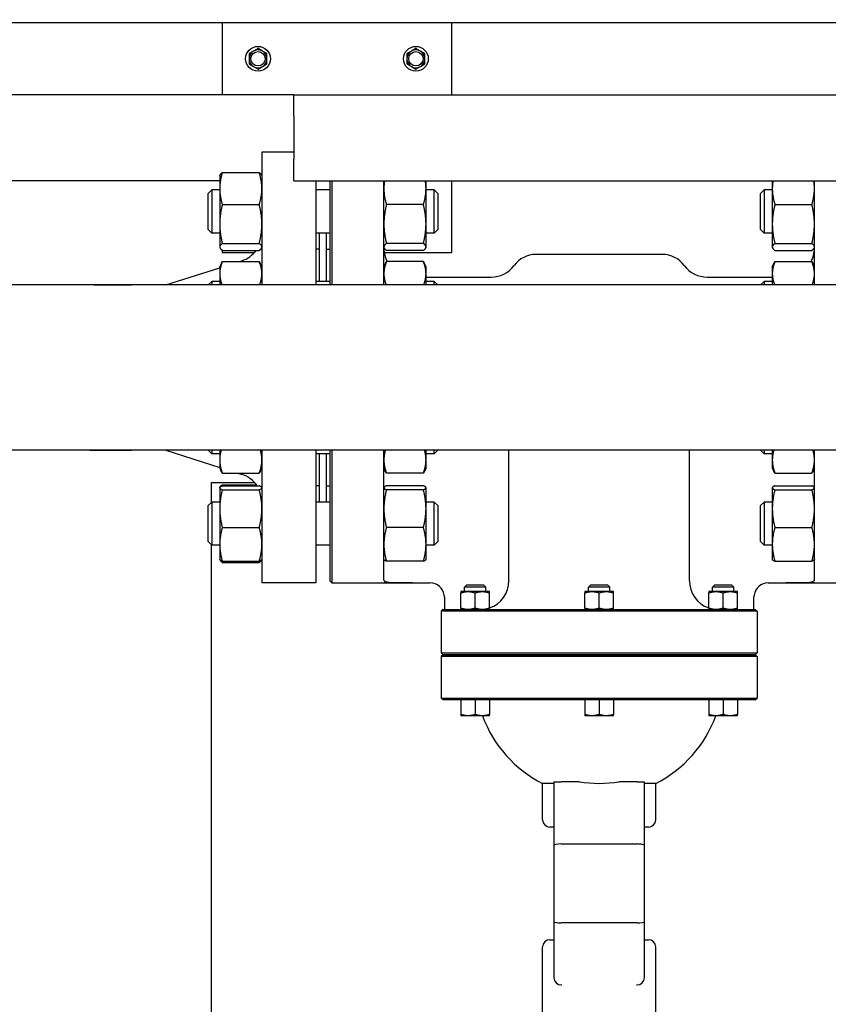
# Model space of a CAD drawing. Header units: inches. Extents: x 18 to 846, y -67 to 561.
# Tile 632 of 656: x 487 to 501, y 527 to 544. Entities that reach past the tile are written whole.
import ezdxf

# ---------------------------------------------------------------- set-up
doc = ezdxf.new("R2010")
doc.units = ezdxf.units.IN
doc.header["$LTSCALE"] = 24
doc.header["$MEASUREMENT"] = 0
doc.layers.add('Dimension (ANSI)', color=7, linetype='Continuous', lineweight=25)
doc.layers.add('Visible (ANSI)', color=7, linetype='Continuous', lineweight=30)
doc.styles.add('Note Text (ANSI)', font='tahoma.ttf')
doc.dimstyles.new('SB Fraction-16 (ANSI)', dxfattribs={"dimscale": 24, "dimtxt": 0.125, "dimasz": 0.098425, "dimexe": 0.125, "dimexo": 0.0625, "dimgap": 0.031496, "dimtad": 0, "dimtih": 1, "dimtoh": 1, "dimdec": 4, "dimrnd": 1e-08, "dimzin": 0, "dimdsep": 46, "dimlunit": 5, "dimtxsty": 'Note Text (ANSI)', "dimcen": 0.09, "dimdle": 0.393701, "dimclrd": 256, "dimclre": 256, "dimclrt": 256, "dimadec": 0, "dimazin": 3, "dimtfac": 0.96, "dimtofl": 0, "dimtmove": 0, "dimatfit": 3, "dimfxl": 1, "dimfrac": 2, "dimtolj": 1, "dimtzin": 12, "dimlwd": -1, "dimlwe": -1, "dimarcsym": 0})

# ---------------------------------------------------------------- blocks, each defined once
blk = doc.blocks.new('*D17')
at = {"layer": 'Defpoints', "color": 0, "transparency": 16777216}
for p in [(538.678, 553.456), (331.678, 544.007), (538.678, 544.007)]:
    blk.add_point(p, dxfattribs=at)
at = {"layer": 'Dimension (ANSI)', "transparency": 16777216}
for p, q in [((331.678, 545.507), (331.678, 556.456)), ((538.678, 545.507), (538.678, 556.456)), ((334.041, 553.456), (422.777, 553.456)), ((536.316, 553.456), (430.677, 553.456))]:
    blk.add_line(p, q, dxfattribs=at)
for points in [[(334.041, 553.849), (334.041, 553.062), (331.678, 553.456)], [(536.316, 553.849), (536.316, 553.062), (538.678, 553.456)]]:
    blk.add_solid(points, dxfattribs=at)
at = {"layer": 'Dimension (ANSI)', "transparency": 16777216, "insert": (423.532, 555.018), "char_height": 3, "attachment_point": 1, "style": 'Note Text (ANSI)'}
blk.add_mtext('\\A1;207', dxfattribs=at)

msp = doc.modelspace()

# ---------------------------------------------------------------- linework, layer by layer
at = {"layer": 'Visible (ANSI)'}
for p, q in [((490.86593, 544.00673), (476.86593, 544.00673)), ((490.86593, 544.00673), (490.86593, 542.75673)), ((494.86593, 544.00673), (490.86593, 544.00673)), ((512.58468, 544.00673), (494.86593, 544.00673)), ((494.86593, 542.75673), (494.86593, 544.00673)), ((491.49093, 543.56186), (491.41293, 543.51683)), ((491.56893, 543.51683), (491.49093, 543.56186)), ((494.24093, 543.56186), (494.16293, 543.51683)), ((494.31893, 543.51683), (494.24093, 543.56186)), ((491.41293, 543.51683), (491.33493, 543.4718)), ((491.33493, 543.4718), (491.33493, 543.38173)), ((491.33493, 543.38173), (491.33493, 543.29166)), ((491.64693, 543.4718), (491.56893, 543.51683)), ((491.64693, 543.38173), (491.64693, 543.4718)), ((491.64693, 543.29166), (491.64693, 543.38173)), ((494.16293, 543.51683), (494.08493, 543.4718)), ((494.08493, 543.4718), (494.08493, 543.38173)), ((494.08493, 543.38173), (494.08493, 543.29166)), ((494.39693, 543.4718), (494.31893, 543.51683)), ((494.39693, 543.38173), (494.39693, 543.4718)), ((494.39693, 543.29166), (494.39693, 543.38173)), ((491.33493, 543.29166), (491.41293, 543.24663)), ((491.41293, 543.24663), (491.49093, 543.2016)), ((491.49093, 543.2016), (491.56893, 543.24663)), ((491.56893, 543.24663), (491.64693, 543.29166)), ((494.08493, 543.29166), (494.16293, 543.24663)), ((494.16293, 543.24663), (494.24093, 543.2016)), ((494.24093, 543.2016), (494.31893, 543.24663)), ((494.31893, 543.24663), (494.39693, 543.29166)), ((492.11593, 542.75673), (480.06811, 542.75673)), ((492.11593, 542.75673), (537.04636, 542.75673)), ((492.11593, 542.38173), (492.11593, 542.75673)), ((492.11593, 542.38173), (492.11593, 541.63173)), ((491.55843, 541.75673), (491.55843, 539.44423)), ((492.11593, 541.75673), (491.55843, 541.75673)), ((492.11593, 541.25673), (492.11593, 541.63173)), ((490.82443, 541.34794), (490.82858, 541.35684)), ((490.82443, 541.34794), (490.82443, 541.12143)), ((490.86952, 541.39942), (491.51334, 541.39942)), ((491.55843, 541.34794), (491.55428, 541.35684)), ((490.82443, 541.25673), (483.92843, 541.25673)), ((492.11593, 541.25673), (535.54636, 541.25673)), ((492.49843, 541.25673), (492.49843, 539.44423)), ((492.74593, 539.44423), (492.74593, 541.25673)), ((492.77718, 541.25673), (492.77718, 539.44423)), ((493.68343, 539.44423), (493.68343, 541.25673)), ((494.41743, 541.12143), (494.41743, 541.25673)), ((494.86593, 540.00673), (494.86593, 541.25673)), ((500.44943, 541.25673), (500.44943, 541.12143)), ((501.18343, 539.44423), (501.18343, 541.25673)), ((490.62343, 541.03544), (490.68593, 541.09794)), ((490.62343, 540.41044), (490.62343, 541.03544)), ((490.68593, 541.09794), (490.68593, 540.34794)), ((490.82443, 541.09794), (490.68593, 541.09794)), ((490.82443, 541.12143), (490.82443, 540.50521)), ((492.74593, 541.09794), (492.49843, 541.09794)), ((494.41743, 540.50521), (494.41743, 541.12143)), ((494.56093, 541.09794), (494.41743, 541.09794)), ((494.56093, 540.34794), (494.56093, 541.09794)), ((494.62343, 541.03544), (494.56093, 541.09794)), ((494.62343, 541.03544), (494.62343, 540.41044)), ((500.24593, 541.03544), (500.30843, 541.09794)), ((500.24593, 540.41044), (500.24593, 541.03544)), ((500.30843, 541.09794), (500.30843, 540.34794)), ((500.44943, 541.09794), (500.30843, 541.09794)), ((500.44943, 541.12143), (500.44943, 540.50521)), ((490.86952, 540.84345), (491.51334, 540.84345)), ((494.37234, 540.84345), (493.72852, 540.84345)), ((500.49452, 540.84345), (501.13834, 540.84345)), ((490.82443, 540.50521), (490.82443, 540.10671)), ((494.41743, 540.10671), (494.41743, 540.50521)), ((500.44943, 540.50521), (500.44943, 540.10671)), ((490.62343, 540.41044), (490.68593, 540.34794)), ((490.82443, 540.34794), (490.68593, 540.34794)), ((492.74593, 540.34794), (492.49843, 540.34794)), ((492.55843, 540.34794), (492.55843, 539.50682)), ((492.67843, 540.34794), (492.67843, 539.50682)), ((494.56093, 540.34794), (494.41743, 540.34794)), ((494.62343, 540.41044), (494.56093, 540.34794)), ((500.24593, 540.41044), (500.30843, 540.34794)), ((500.44943, 540.34794), (500.30843, 540.34794)), ((490.82443, 540.10671), (490.82443, 540.09794)), ((490.86952, 540.16697), (491.51334, 540.16697)), ((494.37234, 540.16697), (493.72852, 540.16697)), ((494.41743, 540.09794), (494.41743, 540.10671)), ((500.44943, 540.10671), (500.44943, 540.09794)), ((500.49452, 540.16697), (501.13834, 540.16697)), ((490.82443, 540.09794), (490.82858, 540.08904)), ((490.86593, 540.04907), (490.86593, 540.00673)), ((490.86593, 540.00673), (491.4286, 540.00673)), ((490.86952, 540.04646), (491.51334, 540.04646)), ((491.55843, 540.09794), (491.55428, 540.08904)), ((492.55843, 540.06673), (492.49843, 540.06673)), ((492.67843, 540.00673), (492.68343, 540.00673)), ((492.68343, 539.94673), (492.67843, 539.94673)), ((492.68343, 539.50682), (492.68343, 540.06673)), ((492.68343, 540.06673), (492.74593, 540.06673)), ((493.68343, 540.09794), (493.68758, 540.08904)), ((493.68906, 540.00673), (494.86593, 540.00673)), ((494.37234, 540.04646), (493.72852, 540.04646)), ((494.41743, 540.09794), (494.41328, 540.08904)), ((498.53579, 539.97523), (496.33107, 539.97523)), ((500.44943, 540.09794), (500.45358, 540.08904)), ((500.49452, 540.04646), (501.13834, 540.04646)), ((501.18343, 540.09794), (501.17928, 540.08904)), ((490.82443, 539.75682), (490.85355, 539.81928)), ((490.86952, 539.85032), (491.51334, 539.85032)), ((491.15932, 539.85032), (491.2094, 539.86618)), ((491.55843, 539.75682), (491.5293, 539.81928)), ((493.68343, 539.75682), (493.71255, 539.81928)), ((494.37234, 539.85032), (493.72852, 539.85032)), ((494.41743, 539.75682), (494.3883, 539.81928)), ((500.44943, 539.75682), (500.47855, 539.81928)), ((500.49452, 539.85032), (501.13834, 539.85032)), ((501.18343, 539.75682), (501.1543, 539.81928)), ((489.8851, 539.44673), (490.82443, 539.74425)), ((490.82443, 539.75682), (490.82443, 539.64135)), ((490.82443, 539.64135), (490.82443, 539.44423)), ((494.41743, 539.64135), (494.41743, 539.75682)), ((494.41743, 539.44423), (494.41743, 539.64135)), ((500.44943, 539.75682), (500.44943, 539.64135)), ((500.44943, 539.64135), (500.44943, 539.44423)), ((504.41456, 539.44423), (467.5773, 539.44423)), ((488.6295, 539.44673), (489.28956, 539.44673)), ((489.28956, 539.44423), (489.28956, 539.44673)), ((489.29147, 539.44423), (489.28956, 539.44673)), ((489.70038, 539.44423), (489.7023, 539.44673)), ((489.8851, 539.44673), (489.7023, 539.44673)), ((489.7023, 539.44673), (489.7023, 539.44423)), ((489.8851, 539.44673), (489.8851, 539.44423)), ((490.62343, 539.44432), (490.68593, 539.50682)), ((490.62343, 539.44423), (490.62343, 539.44432)), ((490.68593, 539.50682), (490.68593, 539.44423)), ((490.82443, 539.50682), (490.68593, 539.50682)), ((492.74593, 539.50682), (492.49843, 539.50682)), ((494.41743, 539.58153), (495.54959, 539.58153)), ((494.56093, 539.50682), (494.41743, 539.50682)), ((494.56093, 539.44423), (494.56093, 539.50682)), ((494.62343, 539.44432), (494.56093, 539.50682)), ((494.62343, 539.44432), (494.62343, 539.44423)), ((499.31726, 539.58153), (500.44943, 539.58153)), ((500.24593, 539.44432), (500.30843, 539.50682)), ((500.24593, 539.44423), (500.24593, 539.44432)), ((500.30843, 539.50682), (500.30843, 539.44423)), ((500.44943, 539.50682), (500.30843, 539.50682)), ((504.41456, 536.56923), (467.5773, 536.56923)), ((488.6295, 536.56673), (489.28956, 536.56673)), ((489.28956, 536.56673), (489.28956, 536.56923)), ((489.29147, 536.56923), (489.28956, 536.56673)), ((489.70038, 536.56923), (489.7023, 536.56673)), ((489.7023, 536.56923), (489.7023, 536.56673)), ((489.8851, 536.56673), (489.7023, 536.56673)), ((489.8851, 536.56923), (489.8851, 536.56673)), ((489.8851, 536.56673), (490.82443, 536.26921)), ((490.62343, 536.56914), (490.62343, 536.56923)), ((490.62343, 536.56914), (490.68593, 536.50664)), ((490.68593, 536.56923), (490.68593, 536.50664)), ((490.82443, 536.50664), (490.68593, 536.50664)), ((490.82443, 536.56923), (490.82443, 536.40016)), ((491.55843, 536.56923), (491.55843, 534.25673)), ((492.49843, 536.56923), (492.49843, 534.25673)), ((492.74593, 536.50664), (492.49843, 536.50664)), ((492.55843, 536.50664), (492.55843, 535.66552)), ((492.67843, 536.50664), (492.67843, 535.66552)), ((492.68343, 535.94673), (492.68343, 536.50664)), ((492.74593, 534.28798), (492.74593, 536.56923)), ((492.77718, 536.56923), (492.77718, 534.25673)), ((493.68343, 534.30504), (493.68343, 536.56923)), ((494.41743, 536.40016), (494.41743, 536.56923)), ((494.56093, 536.50664), (494.41743, 536.50664)), ((494.56093, 536.50664), (494.56093, 536.56923)), ((494.62343, 536.56914), (494.56093, 536.50664)), ((494.62343, 536.56923), (494.62343, 536.56914)), ((495.85863, 534.29413), (495.85863, 536.56916)), ((499.00823, 534.29413), (499.00823, 536.56916)), ((500.24593, 536.56914), (500.24593, 536.56923)), ((500.24593, 536.56914), (500.30843, 536.50664)), ((500.30843, 536.56923), (500.30843, 536.50664)), ((500.44943, 536.50664), (500.30843, 536.50664)), ((500.44943, 536.56923), (500.44943, 536.40016)), ((501.18343, 534.30504), (501.18343, 536.56923)), ((490.82443, 536.40016), (490.82443, 536.25664)), ((494.41743, 536.25664), (494.41743, 536.40016)), ((500.44943, 536.40016), (500.44943, 536.25664)), ((490.82443, 536.25664), (490.84391, 536.21487)), ((490.86952, 536.17009), (491.51334, 536.17009)), ((491.13739, 536.17009), (491.2094, 536.14728)), ((491.55843, 536.25664), (491.53895, 536.21487)), ((493.68343, 536.25664), (493.70291, 536.21487)), ((494.37234, 536.17009), (493.72852, 536.17009)), ((494.41743, 536.25664), (494.39795, 536.21487)), ((500.44943, 536.25664), (500.46891, 536.21487)), ((500.49452, 536.17009), (501.13834, 536.17009)), ((501.18343, 536.25664), (501.16395, 536.21487)), ((490.67843, 535.65802), (490.67843, 536.00673)), ((490.67843, 536.00673), (491.4286, 536.00673)), ((492.68343, 536.06673), (492.67843, 536.06673)), ((492.67843, 536.00673), (492.68343, 536.00673)), ((490.82443, 535.91552), (490.82572, 535.9183)), ((490.82443, 535.91552), (490.82443, 535.91276)), ((490.82443, 535.91276), (490.82443, 535.55082)), ((490.82572, 535.9183), (490.82858, 535.92442)), ((490.86952, 535.967), (491.46111, 535.967)), ((490.86952, 535.94664), (491.51334, 535.94664)), ((490.86952, 535.87888), (491.51334, 535.87888)), ((491.55843, 535.91552), (491.55714, 535.9183)), ((492.55843, 535.94673), (492.49843, 535.94673)), ((492.68343, 535.94673), (492.74593, 535.94673)), ((493.68343, 535.91552), (493.68472, 535.9183)), ((494.37234, 535.94664), (493.72852, 535.94664)), ((494.37234, 535.87888), (493.72852, 535.87888)), ((494.41743, 535.91552), (494.41614, 535.9183)), ((494.41743, 535.91276), (494.41743, 535.91552)), ((494.41743, 535.55082), (494.41743, 535.91276)), ((500.44943, 535.91552), (500.45072, 535.9183)), ((500.44943, 535.91552), (500.44943, 535.91276)), ((500.44943, 535.91276), (500.44943, 535.55082)), ((500.49452, 535.94664), (501.13834, 535.94664)), ((500.49452, 535.87888), (501.13834, 535.87888)), ((501.18343, 535.91552), (501.18214, 535.9183)), ((490.62343, 535.60302), (490.68593, 535.66552)), ((490.68593, 535.66552), (490.68593, 534.91552)), ((490.82443, 535.66552), (490.68593, 535.66552)), ((492.74593, 535.66552), (492.49843, 535.66552)), ((494.56093, 535.66552), (494.41743, 535.66552)), ((494.56093, 534.91552), (494.56093, 535.66552)), ((494.62343, 535.60302), (494.56093, 535.66552)), ((500.24593, 535.60302), (500.30843, 535.66552)), ((500.30843, 535.66552), (500.30843, 534.91552)), ((500.44943, 535.66552), (500.30843, 535.66552)), ((490.62343, 534.97802), (490.62343, 535.60302)), ((490.82443, 535.55082), (490.82443, 534.92858)), ((494.41743, 534.92858), (494.41743, 535.55082)), ((494.62343, 535.60302), (494.62343, 534.97802)), ((500.24593, 534.97802), (500.24593, 535.60302)), ((500.44943, 535.55082), (500.44943, 534.92858)), ((490.86952, 535.22276), (491.51334, 535.22276)), ((494.37234, 535.22276), (493.72852, 535.22276)), ((500.49452, 535.22276), (501.13834, 535.22276)), ((490.62343, 534.97802), (490.68593, 534.91552)), ((494.62343, 534.97802), (494.56093, 534.91552)), ((500.24593, 534.97802), (500.30843, 534.91552)), ((490.67843, 414.00673), (490.67843, 534.92302)), ((490.82443, 534.91552), (490.68593, 534.91552)), ((490.82443, 534.92858), (490.82443, 534.66552)), ((492.74593, 534.91552), (492.49843, 534.91552)), ((494.41743, 534.66552), (494.41743, 534.92858)), ((494.56093, 534.91552), (494.41743, 534.91552)), ((500.44943, 534.91552), (500.30843, 534.91552)), ((500.44943, 534.92858), (500.44943, 534.66552)), ((490.82443, 534.66552), (490.82572, 534.66275)), ((490.82572, 534.66275), (490.82858, 534.65662)), ((490.86952, 534.63441), (491.51334, 534.63441)), ((491.55714, 534.66275), (491.55428, 534.65662)), ((491.55843, 534.66552), (491.55714, 534.66275)), ((493.68343, 534.66552), (493.68472, 534.66275)), ((494.37234, 534.63441), (493.72852, 534.63441)), ((494.41743, 534.66552), (494.41614, 534.66275)), ((500.44943, 534.66552), (500.45072, 534.66275)), ((500.49452, 534.63441), (501.13834, 534.63441)), ((501.18343, 534.66552), (501.18214, 534.66275)), ((490.86952, 534.61405), (491.51334, 534.61405)), ((492.74593, 534.28798), (492.77718, 534.25673)), ((492.49843, 534.25673), (491.55843, 534.25673)), ((492.77718, 534.25673), (493.68343, 534.25673)), ((494.18343, 534.25806), (493.68343, 534.25806)), ((493.68343, 534.25806), (493.68343, 534.25673)), ((493.68343, 534.25673), (494.48843, 534.25673)), ((495.14898, 534.10663), (495.02398, 534.10663)), ((495.12373, 534.21933), (495.08648, 534.18208)), ((495.46148, 534.18208), (495.08648, 534.18208)), ((495.08648, 534.10663), (495.08648, 534.18208)), ((495.42423, 534.21933), (495.12373, 534.21933)), ((495.39898, 534.10663), (495.14898, 534.10663)), ((495.52398, 534.10663), (495.39898, 534.10663)), ((495.42423, 534.21933), (495.46148, 534.18208)), ((495.46148, 534.10663), (495.46148, 534.18208)), ((497.30843, 534.10663), (497.18343, 534.10663)), ((497.28318, 534.21933), (497.24593, 534.18208)), ((497.62093, 534.18208), (497.24593, 534.18208)), ((497.24593, 534.10663), (497.24593, 534.18208)), ((497.58368, 534.21933), (497.28318, 534.21933)), ((497.55843, 534.10663), (497.30843, 534.10663)), ((497.68343, 534.10663), (497.55843, 534.10663)), ((497.58368, 534.21933), (497.62093, 534.18208)), ((497.62093, 534.10663), (497.62093, 534.18208)), ((499.46788, 534.10663), (499.34288, 534.10663)), ((499.44263, 534.21933), (499.40538, 534.18208)), ((499.78038, 534.18208), (499.40538, 534.18208)), ((499.40538, 534.10663), (499.40538, 534.18208)), ((499.74313, 534.21933), (499.44263, 534.21933)), ((499.71788, 534.10663), (499.46788, 534.10663)), ((499.84288, 534.10663), (499.71788, 534.10663)), ((499.74313, 534.21933), (499.78038, 534.18208)), ((499.78038, 534.10663), (499.78038, 534.18208)), ((500.37843, 534.25673), (501.18343, 534.25673)), ((501.18343, 534.25806), (500.68343, 534.25806)), ((501.18343, 534.25673), (501.18343, 534.25806)), ((501.18343, 534.25673), (502.08968, 534.25673)), ((494.73843, 534.00673), (494.73843, 533.79413)), ((495.02398, 533.81646), (495.02398, 534.0843)), ((495.27398, 533.81646), (495.27398, 534.0843)), ((495.52398, 533.81646), (495.52398, 534.0843)), ((497.18343, 533.81646), (497.18343, 534.0843)), ((497.43343, 533.81646), (497.43343, 534.0843)), ((497.68343, 533.81646), (497.68343, 534.0843)), ((499.34288, 533.81646), (499.34288, 534.0843)), ((499.59288, 533.81646), (499.59288, 534.0843)), ((499.84288, 533.81646), (499.84288, 534.0843)), ((500.12843, 533.79413), (500.12843, 534.00673)), ((494.71468, 533.79413), (494.68343, 533.76288)), ((494.71468, 533.79413), (494.77777, 533.79413)), ((494.77777, 533.79413), (496.29922, 533.79413)), ((496.29922, 533.79413), (498.56764, 533.79413)), ((498.56764, 533.79413), (500.08909, 533.79413)), ((500.08909, 533.79413), (500.15218, 533.79413)), ((500.15218, 533.79413), (500.18343, 533.76288)), ((494.74665, 533.76288), (494.68343, 533.76288)), ((494.68343, 533.76288), (494.68343, 533.03798)), ((496.29605, 533.76288), (494.74665, 533.76288)), ((498.5708, 533.76288), (496.29605, 533.76288)), ((500.12021, 533.76288), (498.5708, 533.76288)), ((500.18343, 533.76288), (500.12021, 533.76288)), ((500.18343, 533.76288), (500.18343, 533.03798)), ((494.68343, 533.03798), (494.74665, 533.03798)), ((494.71468, 533.00673), (494.68343, 533.03798)), ((494.71468, 533.00673), (494.68343, 532.97548)), ((494.74665, 532.97548), (494.68343, 532.97548)), ((494.68343, 532.97548), (494.68343, 532.25058)), ((494.77777, 533.00673), (494.71468, 533.00673)), ((494.71468, 533.00673), (494.77777, 533.00673)), ((494.74665, 533.03798), (496.29605, 533.03798)), ((496.29605, 532.97548), (494.74665, 532.97548)), ((496.29922, 533.00673), (494.77777, 533.00673)), ((494.77777, 533.00673), (496.29922, 533.00673)), ((496.29605, 533.03798), (498.5708, 533.03798)), ((498.5708, 532.97548), (496.29605, 532.97548)), ((498.56764, 533.00673), (496.29922, 533.00673)), ((496.29922, 533.00673), (498.56764, 533.00673)), ((500.08909, 533.00673), (498.56764, 533.00673)), ((498.56764, 533.00673), (500.08909, 533.00673)), ((498.5708, 533.03798), (500.12021, 533.03798)), ((500.12021, 532.97548), (498.5708, 532.97548)), ((500.15218, 533.00673), (500.08909, 533.00673)), ((500.08909, 533.00673), (500.15218, 533.00673)), ((500.12021, 533.03798), (500.18343, 533.03798)), ((500.18343, 532.97548), (500.12021, 532.97548)), ((500.15218, 533.00673), (500.18343, 533.03798)), ((500.15218, 533.00673), (500.18343, 532.97548)), ((500.18343, 532.97548), (500.18343, 532.25058)), ((494.68343, 532.25058), (494.74665, 532.25058)), ((494.71468, 532.21933), (494.68343, 532.25058)), ((494.74665, 532.25058), (496.29605, 532.25058)), ((496.29605, 532.25058), (498.5708, 532.25058)), ((498.5708, 532.25058), (500.12021, 532.25058)), ((500.12021, 532.25058), (500.18343, 532.25058)), ((500.15218, 532.21933), (500.18343, 532.25058)), ((494.77777, 532.21933), (494.71468, 532.21933)), ((496.29922, 532.21933), (494.77777, 532.21933)), ((495.02398, 532.21933), (495.02398, 531.96666)), ((495.27398, 532.21933), (495.27398, 531.96666)), ((495.52398, 532.21933), (495.52398, 531.96666)), ((498.56764, 532.21933), (496.29922, 532.21933)), ((497.18343, 532.21933), (497.18343, 531.96666)), ((497.43343, 532.21933), (497.43343, 531.96666)), ((497.68343, 532.21933), (497.68343, 531.96666)), ((500.08909, 532.21933), (498.56764, 532.21933)), ((499.34288, 532.21933), (499.34288, 531.96666)), ((499.59288, 532.21933), (499.59288, 531.96666)), ((499.84288, 532.21933), (499.84288, 531.96666)), ((500.15218, 532.21933), (500.08909, 532.21933)), ((495.14898, 531.94433), (495.02398, 531.94433)), ((495.39898, 531.94433), (495.14898, 531.94433)), ((495.52398, 531.94433), (495.39898, 531.94433)), ((497.30843, 531.94433), (497.18343, 531.94433)), ((497.55843, 531.94433), (497.30843, 531.94433)), ((497.68343, 531.94433), (497.55843, 531.94433)), ((499.46788, 531.94433), (499.34288, 531.94433)), ((499.71788, 531.94433), (499.46788, 531.94433)), ((499.84288, 531.94433), (499.71788, 531.94433)), ((496.64603, 530.76304), (496.44918, 530.76304)), ((496.44918, 530.13173), (496.44918, 530.76304)), ((496.64603, 530.79413), (496.77103, 530.79413)), ((496.64603, 530.79413), (496.64603, 529.69041)), ((497.0885, 530.79413), (496.77103, 530.79413)), ((498.09583, 530.79413), (497.77836, 530.79413)), ((498.09583, 530.79413), (498.22083, 530.79413)), ((498.22083, 529.69041), (498.22083, 530.79413)), ((498.41768, 530.76304), (498.22083, 530.76304)), ((498.41768, 530.13173), (498.41768, 530.76304)), ((496.64603, 530.00673), (496.57418, 530.00673)), ((498.29268, 530.00673), (498.22083, 530.00673)), ((496.64603, 529.69041), (496.64603, 528.36242)), ((496.77103, 529.71245), (498.09583, 529.71245)), ((498.22083, 528.36242), (498.22083, 529.69041)), ((496.64603, 528.36242), (496.64603, 527.3837)), ((498.09583, 528.34038), (496.77103, 528.34038)), ((498.22083, 527.3837), (498.22083, 528.36242)), ((496.57418, 528.0461), (496.64603, 528.0461)), ((498.22083, 528.0461), (498.29268, 528.0461)), ((496.44918, 526.58129), (496.44918, 527.9211)), ((498.41768, 526.58129), (498.41768, 527.9211)), ((496.77103, 527.2587), (496.7805, 527.2587)), ((498.08636, 527.2587), (498.09583, 527.2587))]:
    msp.add_line(p, q, dxfattribs=at)
for centre, radius in [((491.49093, 543.38173), 0.216), ((494.24093, 543.38173), 0.216), ((491.49093, 543.38173), 0.1248), ((494.24093, 543.38173), 0.1248)]:
    msp.add_circle(centre, radius, dxfattribs=at)
for centre, radius, start, end in [((491.49093, 543.38173), 0.156, 60, 120), ((494.24093, 543.38173), 0.156, 60, 120), ((491.49093, 543.38173), 0.156, 120, 180), ((491.49093, 543.38173), 0.156, 180, 240), ((491.49093, 543.38173), 0.156, 0, 60), ((491.49093, 543.38173), 0.156, 300, 0), ((494.24093, 543.38173), 0.156, 120, 180), ((494.24093, 543.38173), 0.156, 180, 240), ((494.24093, 543.38173), 0.156, 0, 60), ((494.24093, 543.38173), 0.156, 300, 0), ((491.49093, 543.38173), 0.156, 240, 300), ((494.24093, 543.38173), 0.156, 240, 300), ((491.05843, 540.34284), 0.5, 287.574716, 323.645749), ((494.18343, 540.08153), 0.5, 180, 207.543912), ((496.33107, 539.50279), 0.47244, 90, 143.477266), ((498.53579, 539.50279), 0.47244, 36.522734, 90), ((500.68343, 540.08153), 0.5, 332.456088, 0), ((495.54959, 540.08153), 0.5, 270, 323.477266), ((499.31726, 540.08153), 0.5, 216.522734, 270), ((488.6295, 538.44673), 1, 90, 94.052268), ((488.6295, 537.56673), 1, 265.947732, 270), ((491.05843, 535.67062), 0.5, 33.50812, 72.425284), ((495.35863, 534.29413), 0.5, 289.311794, 0), ((499.50823, 534.29413), 0.5, 180, 250.688206), ((494.48843, 534.00673), 0.25, 8.604112, 90), ((500.37843, 534.00673), 0.25, 90, 171.395888), ((497.43343, 532.69177), 2.16535, 200.192895, 242.964308), ((497.43343, 532.69177), 2.16535, 297.035692, 339.807105), ((496.57418, 530.13173), 0.125, 180, 270), ((498.29268, 530.13173), 0.125, 270, 0), ((496.57418, 527.9211), 0.125, 90, 180), ((498.29268, 527.9211), 0.125, 0, 90), ((496.77103, 527.3837), 0.125, 180, 270), ((498.09583, 527.3837), 0.125, 270, 0)]:
    msp.add_arc(centre, radius, start, end, dxfattribs=at)
for centre, major_axis, ratio, start_param, end_param in [((497.43343, 532.78612), (2.14771, 0), 0.93969262, 4.55108575, 4.87369221), ((496.77103, 529.69041), (0.125, 0), 0.17632698, 1.57079633, 3.14159265), ((498.09583, 529.69041), (-0.125, 0), 0.17632698, 3.14159265, 4.71238898), ((496.77103, 528.36242), (-0.125, 0), 0.17632698, 0, 1.57079633), ((498.09583, 528.36242), (-0.125, 0), 0.17632698, 1.57079633, 3.14159265)]:
    msp.add_ellipse(centre, major_axis=major_axis, ratio=ratio, start_param=start_param, end_param=end_param, dxfattribs=at)
for points, weights in [([(490.86952, 541.39942), (490.82443, 541.25044), (490.82443, 541.12143)], [1, 1.0379548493, 1]), ([(490.82858, 541.35684), (490.83786, 541.37675), (490.86952, 541.39942)], [1.01611555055, 1.02634702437, 1]), ([(491.51334, 541.39942), (491.54499, 541.37675), (491.55428, 541.35684)], [1, 1.02634702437, 1.01611555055]), ([(491.55843, 541.12143), (491.55843, 541.25044), (491.51334, 541.39942)], [1, 1.0379548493, 1]), ([(493.69472, 541.25673), (493.68343, 541.1878), (493.68343, 541.12143)], [1.0189754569, 1.01917066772, 1]), ([(494.41743, 541.12143), (494.41743, 541.1878), (494.40614, 541.25673)], [1, 1.01917066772, 1.0189754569]), ([(500.46072, 541.25673), (500.44943, 541.1878), (500.44943, 541.12143)], [1.0189754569, 1.01917066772, 1]), ([(501.18343, 541.12143), (501.18343, 541.1878), (501.17214, 541.25673)], [1, 1.01917066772, 1.0189754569]), ([(490.82443, 541.12143), (490.82443, 540.99242), (490.86952, 540.84345)], [1, 1.0379548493, 1]), ([(491.51334, 540.84345), (491.55843, 540.99242), (491.55843, 541.12143)], [1, 1.0379548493, 1]), ([(493.68343, 541.12143), (493.68343, 540.99242), (493.72852, 540.84345)], [1, 1.0379548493, 1]), ([(494.37234, 540.84345), (494.41743, 540.99242), (494.41743, 541.12143)], [1, 1.0379548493, 1]), ([(500.44943, 541.12143), (500.44943, 540.99242), (500.49452, 540.84345)], [1, 1.0379548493, 1]), ([(501.13834, 540.84345), (501.18343, 540.99242), (501.18343, 541.12143)], [1, 1.0379548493, 1]), ([(490.86952, 540.84345), (490.82443, 540.66218), (490.82443, 540.50521)], [1, 1.0379548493, 1]), ([(491.55843, 540.50521), (491.55843, 540.66218), (491.51334, 540.84345)], [1, 1.0379548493, 1]), ([(493.72852, 540.84345), (493.68343, 540.66218), (493.68343, 540.50521)], [1, 1.0379548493, 1]), ([(494.41743, 540.50521), (494.41743, 540.66218), (494.37234, 540.84345)], [1, 1.0379548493, 1]), ([(500.49452, 540.84345), (500.44943, 540.66218), (500.44943, 540.50521)], [1, 1.0379548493, 1]), ([(501.18343, 540.50521), (501.18343, 540.66218), (501.13834, 540.84345)], [1, 1.0379548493, 1]), ([(490.82443, 540.50521), (490.82443, 540.34823), (490.86952, 540.16697)], [1, 1.0379548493, 1]), ([(491.51334, 540.16697), (491.55843, 540.34823), (491.55843, 540.50521)], [1, 1.0379548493, 1]), ([(493.68343, 540.50521), (493.68343, 540.34823), (493.72852, 540.16697)], [1, 1.0379548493, 1]), ([(494.37234, 540.16697), (494.41743, 540.34823), (494.41743, 540.50521)], [1, 1.0379548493, 1]), ([(500.44943, 540.50521), (500.44943, 540.34823), (500.49452, 540.16697)], [1, 1.0379548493, 1]), ([(501.13834, 540.16697), (501.18343, 540.34823), (501.18343, 540.50521)], [1, 1.0379548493, 1]), ([(490.86952, 540.16697), (490.82443, 540.13468), (490.82443, 540.10671)], [1, 1.0379548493, 1]), ([(490.82443, 540.10671), (490.82443, 540.07875), (490.86952, 540.04646)], [1, 1.0379548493, 1]), ([(491.55843, 540.10671), (491.55843, 540.13468), (491.51334, 540.16697)], [1, 1.0379548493, 1]), ([(491.51334, 540.04646), (491.55843, 540.07875), (491.55843, 540.10671)], [1, 1.0379548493, 1]), ([(493.72852, 540.16697), (493.68343, 540.13468), (493.68343, 540.10671)], [1, 1.0379548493, 1]), ([(493.68343, 540.10671), (493.68343, 540.07875), (493.72852, 540.04646)], [1, 1.0379548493, 1]), ([(494.41743, 540.10671), (494.41743, 540.13468), (494.37234, 540.16697)], [1, 1.0379548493, 1]), ([(494.37234, 540.04646), (494.41743, 540.07875), (494.41743, 540.10671)], [1, 1.0379548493, 1]), ([(500.49452, 540.16697), (500.44943, 540.13468), (500.44943, 540.10671)], [1, 1.0379548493, 1]), ([(500.44943, 540.10671), (500.44943, 540.07875), (500.49452, 540.04646)], [1, 1.0379548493, 1]), ([(501.18343, 540.10671), (501.18343, 540.13468), (501.13834, 540.16697)], [1, 1.0379548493, 1]), ([(501.13834, 540.04646), (501.18343, 540.07875), (501.18343, 540.10671)], [1, 1.0379548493, 1]), ([(490.86952, 539.85032), (490.82443, 539.73833), (490.82443, 539.64135)], [1, 1.0379548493, 1]), ([(490.85355, 539.81928), (490.86062, 539.83442), (490.86952, 539.85032)], [1.01175569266, 1.00727059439, 1]), ([(491.55843, 539.64135), (491.55843, 539.73833), (491.51334, 539.85032)], [1, 1.0379548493, 1]), ([(491.51334, 539.85032), (491.52224, 539.83442), (491.5293, 539.81928)], [1, 1.00727059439, 1.01175569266]), ([(493.72852, 539.85032), (493.68343, 539.73833), (493.68343, 539.64135)], [1, 1.0379548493, 1]), ([(493.71255, 539.81928), (493.71962, 539.83442), (493.72852, 539.85032)], [1.01175569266, 1.00727059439, 1]), ([(494.41743, 539.64135), (494.41743, 539.73833), (494.37234, 539.85032)], [1, 1.0379548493, 1]), ([(494.37234, 539.85032), (494.38124, 539.83442), (494.3883, 539.81928)], [1, 1.00727059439, 1.01175569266]), ([(500.49452, 539.85032), (500.44943, 539.73833), (500.44943, 539.64135)], [1, 1.0379548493, 1]), ([(500.47855, 539.81928), (500.48562, 539.83442), (500.49452, 539.85032)], [1.01175569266, 1.00727059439, 1]), ([(501.13834, 539.85032), (501.14724, 539.83442), (501.1543, 539.81928)], [1, 1.00727059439, 1.01175569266]), ([(501.18343, 539.64135), (501.18343, 539.73833), (501.13834, 539.85032)], [1, 1.0379548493, 1]), ([(490.82443, 539.64135), (490.82443, 539.54918), (490.86485, 539.44423)], [1, 1.03600393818, 1.00370126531]), ([(491.51801, 539.44423), (491.55843, 539.54918), (491.55843, 539.64135)], [1.00370126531, 1.03600393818, 1]), ([(493.68343, 539.64135), (493.68343, 539.54918), (493.72385, 539.44423)], [1, 1.03600393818, 1.00370126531]), ([(494.37701, 539.44423), (494.41743, 539.54918), (494.41743, 539.64135)], [1.00370126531, 1.03600393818, 1]), ([(500.44943, 539.64135), (500.44943, 539.54918), (500.48985, 539.44423)], [1, 1.03600393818, 1.00370126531]), ([(501.14301, 539.44423), (501.18343, 539.54918), (501.18343, 539.64135)], [1.00370126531, 1.03600393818, 1]), ([(490.84958, 536.56923), (490.82443, 536.4812), (490.82443, 536.40016)], [1.01415327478, 1.02854559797, 1]), ([(491.55843, 536.40016), (491.55843, 536.4812), (491.53328, 536.56923)], [1, 1.02854559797, 1.01415327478]), ([(493.70858, 536.56923), (493.68343, 536.4812), (493.68343, 536.40016)], [1.01415327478, 1.02854559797, 1]), ([(494.41743, 536.40016), (494.41743, 536.4812), (494.39228, 536.56923)], [1, 1.02854559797, 1.01415327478]), ([(500.47458, 536.56923), (500.44943, 536.4812), (500.44943, 536.40016)], [1.01415327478, 1.02854559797, 1]), ([(501.18343, 536.40016), (501.18343, 536.4812), (501.15828, 536.56923)], [1, 1.02854559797, 1.01415327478]), ([(490.82443, 536.40016), (490.82443, 536.29338), (490.86952, 536.17009)], [1, 1.0379548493, 1]), ([(491.51334, 536.17009), (491.55843, 536.29338), (491.55843, 536.40016)], [1, 1.0379548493, 1]), ([(493.68343, 536.40016), (493.68343, 536.29338), (493.72852, 536.17009)], [1, 1.0379548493, 1]), ([(494.37234, 536.17009), (494.41743, 536.29338), (494.41743, 536.40016)], [1, 1.0379548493, 1]), ([(500.44943, 536.40016), (500.44943, 536.29338), (500.49452, 536.17009)], [1, 1.0379548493, 1]), ([(501.13834, 536.17009), (501.18343, 536.29338), (501.18343, 536.40016)], [1, 1.0379548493, 1]), ([(490.86952, 536.17009), (490.85393, 536.19337), (490.84391, 536.21487)], [1, 1.01279805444, 1.01696531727]), ([(491.53895, 536.21487), (491.52892, 536.19337), (491.51334, 536.17009)], [1.01696531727, 1.01279805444, 1]), ([(493.72852, 536.17009), (493.71293, 536.19337), (493.70291, 536.21487)], [1, 1.01279805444, 1.01696531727]), ([(494.39795, 536.21487), (494.38792, 536.19337), (494.37234, 536.17009)], [1.01696531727, 1.01279805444, 1]), ([(500.49452, 536.17009), (500.47893, 536.19337), (500.46891, 536.21487)], [1, 1.01279805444, 1.01696531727]), ([(501.16395, 536.21487), (501.15392, 536.19337), (501.13834, 536.17009)], [1.01696531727, 1.01279805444, 1]), ([(490.86952, 535.94664), (490.82443, 535.92849), (490.82443, 535.91276)], [1, 1.0379548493, 1]), ([(490.82443, 535.91276), (490.82443, 535.89704), (490.86952, 535.87888)], [1, 1.0379548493, 1]), ([(490.86952, 535.87888), (490.82443, 535.70308), (490.82443, 535.55082)], [1, 1.0379548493, 1]), ([(490.82858, 535.92442), (490.83786, 535.94434), (490.86952, 535.967)], [1.01611555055, 1.02634702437, 1]), ([(490.86952, 535.967), (490.86597, 535.95529), (490.86272, 535.94382)], [1, 1.00288298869, 1.00532800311]), ([(491.55843, 535.91276), (491.55843, 535.92849), (491.51334, 535.94664)], [1, 1.0379548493, 1]), ([(491.51334, 535.87888), (491.55843, 535.89704), (491.55843, 535.91276)], [1, 1.0379548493, 1]), ([(491.55843, 535.55082), (491.55843, 535.70308), (491.51334, 535.87888)], [1, 1.0379548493, 1]), ([(493.72852, 535.94664), (493.68343, 535.92849), (493.68343, 535.91276)], [1, 1.0379548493, 1]), ([(493.68343, 535.91276), (493.68343, 535.89704), (493.72852, 535.87888)], [1, 1.0379548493, 1]), ([(493.72852, 535.87888), (493.68343, 535.70308), (493.68343, 535.55082)], [1, 1.0379548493, 1]), ([(494.41743, 535.91276), (494.41743, 535.92849), (494.37234, 535.94664)], [1, 1.0379548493, 1]), ([(494.37234, 535.87888), (494.41743, 535.89704), (494.41743, 535.91276)], [1, 1.0379548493, 1]), ([(494.41743, 535.55082), (494.41743, 535.70308), (494.37234, 535.87888)], [1, 1.0379548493, 1]), ([(500.49452, 535.94664), (500.44943, 535.92849), (500.44943, 535.91276)], [1, 1.0379548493, 1]), ([(500.44943, 535.91276), (500.44943, 535.89704), (500.49452, 535.87888)], [1, 1.0379548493, 1]), ([(500.49452, 535.87888), (500.44943, 535.70308), (500.44943, 535.55082)], [1, 1.0379548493, 1]), ([(501.18343, 535.91276), (501.18343, 535.92849), (501.13834, 535.94664)], [1, 1.0379548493, 1]), ([(501.13834, 535.87888), (501.18343, 535.89704), (501.18343, 535.91276)], [1, 1.0379548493, 1]), ([(501.18343, 535.55082), (501.18343, 535.70308), (501.13834, 535.87888)], [1, 1.0379548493, 1]), ([(490.82443, 535.55082), (490.82443, 535.39857), (490.86952, 535.22276)], [1, 1.0379548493, 1]), ([(491.51334, 535.22276), (491.55843, 535.39857), (491.55843, 535.55082)], [1, 1.0379548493, 1]), ([(493.68343, 535.55082), (493.68343, 535.39857), (493.72852, 535.22276)], [1, 1.0379548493, 1]), ([(494.37234, 535.22276), (494.41743, 535.39857), (494.41743, 535.55082)], [1, 1.0379548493, 1]), ([(500.44943, 535.55082), (500.44943, 535.39857), (500.49452, 535.22276)], [1, 1.0379548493, 1]), ([(501.13834, 535.22276), (501.18343, 535.39857), (501.18343, 535.55082)], [1, 1.0379548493, 1]), ([(490.86952, 535.22276), (490.82443, 535.06511), (490.82443, 534.92858)], [1, 1.0379548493, 1]), ([(491.55843, 534.92858), (491.55843, 535.06511), (491.51334, 535.22276)], [1, 1.0379548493, 1]), ([(493.72852, 535.22276), (493.68343, 535.06511), (493.68343, 534.92858)], [1, 1.0379548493, 1]), ([(494.41743, 534.92858), (494.41743, 535.06511), (494.37234, 535.22276)], [1, 1.0379548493, 1]), ([(500.49452, 535.22276), (500.44943, 535.06511), (500.44943, 534.92858)], [1, 1.0379548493, 1]), ([(501.18343, 534.92858), (501.18343, 535.06511), (501.13834, 535.22276)], [1, 1.0379548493, 1]), ([(490.82443, 534.92858), (490.82443, 534.79206), (490.86952, 534.63441)], [1, 1.0379548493, 1]), ([(491.51334, 534.63441), (491.55843, 534.79206), (491.55843, 534.92858)], [1, 1.0379548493, 1]), ([(493.68343, 534.92858), (493.68343, 534.79206), (493.72852, 534.63441)], [1, 1.0379548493, 1]), ([(494.37234, 534.63441), (494.41743, 534.79206), (494.41743, 534.92858)], [1, 1.0379548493, 1]), ([(500.44943, 534.92858), (500.44943, 534.79206), (500.49452, 534.63441)], [1, 1.0379548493, 1]), ([(501.13834, 534.63441), (501.18343, 534.79206), (501.18343, 534.92858)], [1, 1.0379548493, 1]), ([(490.86952, 534.63441), (490.83187, 534.64956), (490.82572, 534.66275)], [1, 1.0314924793, 1.01072411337]), ([(490.82694, 534.66056), (490.83485, 534.63887), (490.86952, 534.61405)], [1.01375847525, 1.02892942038, 1]), ([(491.55714, 534.66275), (491.55099, 534.64956), (491.51334, 534.63441)], [1.01072411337, 1.0314924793, 1]), ([(491.51334, 534.61405), (491.54801, 534.63887), (491.55591, 534.66056)], [1, 1.02892942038, 1.01375847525]), ([(493.72852, 534.63441), (493.69087, 534.64956), (493.68472, 534.66275)], [1, 1.0314924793, 1.01072411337]), ([(494.41614, 534.66275), (494.40999, 534.64956), (494.37234, 534.63441)], [1.01072411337, 1.0314924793, 1]), ([(500.49452, 534.63441), (500.45687, 534.64956), (500.45072, 534.66275)], [1, 1.0314924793, 1.01072411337]), ([(501.18214, 534.66275), (501.17599, 534.64956), (501.13834, 534.63441)], [1.01072411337, 1.0314924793, 1]), ([(495.02398, 534.10663), (495.02398, 534.10663), (495.02398, 534.0843)], [1, 1.04314139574, 1.01001874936]), ([(495.02398, 534.0843), (495.09097, 534.10663), (495.14898, 534.10663)], [1.01001874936, 1.04314139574, 1]), ([(495.14898, 534.10663), (495.20699, 534.10663), (495.27398, 534.0843)], [1, 1.04314139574, 1.01001874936]), ([(495.27398, 534.0843), (495.34097, 534.10663), (495.39898, 534.10663)], [1.01001874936, 1.04314139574, 1]), ([(495.39898, 534.10663), (495.45699, 534.10663), (495.52398, 534.0843)], [1, 1.04314139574, 1.01001874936]), ([(495.52398, 534.0843), (495.52398, 534.10663), (495.52398, 534.10663)], [1.01001874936, 1.04314139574, 1]), ([(497.18343, 534.10663), (497.18343, 534.10663), (497.18343, 534.0843)], [1, 1.04314139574, 1.01001874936]), ([(497.18343, 534.0843), (497.25042, 534.10663), (497.30843, 534.10663)], [1.01001874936, 1.04314139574, 1]), ([(497.30843, 534.10663), (497.36644, 534.10663), (497.43343, 534.0843)], [1, 1.04314139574, 1.01001874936]), ([(497.43343, 534.0843), (497.50042, 534.10663), (497.55843, 534.10663)], [1.01001874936, 1.04314139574, 1]), ([(497.55843, 534.10663), (497.61644, 534.10663), (497.68343, 534.0843)], [1, 1.04314139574, 1.01001874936]), ([(497.68343, 534.0843), (497.68343, 534.10663), (497.68343, 534.10663)], [1.01001874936, 1.04314139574, 1]), ([(499.34288, 534.10663), (499.34288, 534.10663), (499.34288, 534.0843)], [1, 1.04314139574, 1.01001874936]), ([(499.34288, 534.0843), (499.40986, 534.10663), (499.46788, 534.10663)], [1.01001874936, 1.04314139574, 1]), ([(499.46788, 534.10663), (499.52589, 534.10663), (499.59288, 534.0843)], [1, 1.04314139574, 1.01001874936]), ([(499.59288, 534.0843), (499.65986, 534.10663), (499.71788, 534.10663)], [1.01001874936, 1.04314139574, 1]), ([(499.71788, 534.10663), (499.77589, 534.10663), (499.84288, 534.0843)], [1, 1.04314139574, 1.01001874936]), ([(499.84288, 534.0843), (499.84288, 534.10663), (499.84288, 534.10663)], [1.01001874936, 1.04314139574, 1]), ([(495.02398, 533.81646), (495.02398, 533.79413), (495.02398, 533.79413)], [1.01001874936, 1.04314139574, 1]), ([(495.14898, 533.79413), (495.09097, 533.79413), (495.02398, 533.81646)], [1, 1.04314139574, 1.01001874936]), ([(495.27398, 533.81646), (495.20699, 533.79413), (495.14898, 533.79413)], [1.01001874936, 1.04314139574, 1]), ([(495.39898, 533.79413), (495.34097, 533.79413), (495.27398, 533.81646)], [1, 1.04314139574, 1.01001874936]), ([(495.52398, 533.81646), (495.45699, 533.79413), (495.39898, 533.79413)], [1.01001874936, 1.04314139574, 1]), ([(495.52398, 533.79974), (495.52398, 533.80522), (495.52398, 533.81646)], [1.02411989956, 1.0264275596, 1.01001874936]), ([(497.18343, 533.81646), (497.18343, 533.79413), (497.18343, 533.79413)], [1.01001874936, 1.04314139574, 1]), ([(497.30843, 533.79413), (497.25042, 533.79413), (497.18343, 533.81646)], [1, 1.04314139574, 1.01001874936]), ([(497.43343, 533.81646), (497.36644, 533.79413), (497.30843, 533.79413)], [1.01001874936, 1.04314139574, 1]), ([(497.55843, 533.79413), (497.50042, 533.79413), (497.43343, 533.81646)], [1, 1.04314139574, 1.01001874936]), ([(497.68343, 533.81646), (497.61644, 533.79413), (497.55843, 533.79413)], [1.01001874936, 1.04314139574, 1]), ([(497.68343, 533.79413), (497.68343, 533.79413), (497.68343, 533.81646)], [1, 1.04314139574, 1.01001874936]), ([(499.34288, 533.81646), (499.34288, 533.80522), (499.34288, 533.79974)], [1.01001874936, 1.0264275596, 1.02411989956]), ([(499.46788, 533.79413), (499.40986, 533.79413), (499.34288, 533.81646)], [1, 1.04314139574, 1.01001874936]), ([(499.59288, 533.81646), (499.52589, 533.79413), (499.46788, 533.79413)], [1.01001874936, 1.04314139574, 1]), ([(499.71788, 533.79413), (499.65986, 533.79413), (499.59288, 533.81646)], [1, 1.04314139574, 1.01001874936]), ([(499.84288, 533.81646), (499.77589, 533.79413), (499.71788, 533.79413)], [1.01001874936, 1.04314139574, 1]), ([(499.84288, 533.79413), (499.84288, 533.79413), (499.84288, 533.81646)], [1, 1.04314139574, 1.01001874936]), ([(495.02398, 531.96666), (495.02398, 531.94433), (495.02398, 531.94433)], [1.01001874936, 1.04314139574, 1]), ([(495.14898, 531.94433), (495.09097, 531.94433), (495.02398, 531.96666)], [1, 1.04314139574, 1.01001874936]), ([(495.27398, 531.96666), (495.20699, 531.94433), (495.14898, 531.94433)], [1.01001874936, 1.04314139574, 1]), ([(495.39898, 531.94433), (495.34097, 531.94433), (495.27398, 531.96666)], [1, 1.04314139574, 1.01001874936]), ([(495.52398, 531.96666), (495.45699, 531.94433), (495.39898, 531.94433)], [1.01001874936, 1.04314139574, 1]), ([(495.52398, 531.94433), (495.52398, 531.94433), (495.52398, 531.96666)], [1, 1.04314139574, 1.01001874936]), ([(497.18343, 531.96666), (497.18343, 531.94433), (497.18343, 531.94433)], [1.01001874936, 1.04314139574, 1]), ([(497.30843, 531.94433), (497.25042, 531.94433), (497.18343, 531.96666)], [1, 1.04314139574, 1.01001874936]), ([(497.43343, 531.96666), (497.36644, 531.94433), (497.30843, 531.94433)], [1.01001874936, 1.04314139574, 1]), ([(497.55843, 531.94433), (497.50042, 531.94433), (497.43343, 531.96666)], [1, 1.04314139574, 1.01001874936]), ([(497.68343, 531.96666), (497.61644, 531.94433), (497.55843, 531.94433)], [1.01001874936, 1.04314139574, 1]), ([(497.68343, 531.94433), (497.68343, 531.94433), (497.68343, 531.96666)], [1, 1.04314139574, 1.01001874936]), ([(499.34288, 531.96666), (499.34288, 531.94433), (499.34288, 531.94433)], [1.01001874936, 1.04314139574, 1]), ([(499.46788, 531.94433), (499.40986, 531.94433), (499.34288, 531.96666)], [1, 1.04314139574, 1.01001874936]), ([(499.59288, 531.96666), (499.52589, 531.94433), (499.46788, 531.94433)], [1.01001874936, 1.04314139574, 1]), ([(499.71788, 531.94433), (499.65986, 531.94433), (499.59288, 531.96666)], [1, 1.04314139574, 1.01001874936]), ([(499.84288, 531.96666), (499.77589, 531.94433), (499.71788, 531.94433)], [1.01001874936, 1.04314139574, 1]), ([(499.84288, 531.94433), (499.84288, 531.94433), (499.84288, 531.96666)], [1, 1.04314139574, 1.01001874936])]:
    msp.add_rational_spline(points, weights, degree=2, dxfattribs=at)
for points, knots in [([(493.68343, 534.30504), (493.68343, 534.29493), (493.69583, 534.28588), (493.7468, 534.27234), (493.78537, 534.26776), (493.87438, 534.26191), (493.93057, 534.26021), (494.05371, 534.25833), (494.12066, 534.25806), (494.18343, 534.25806)], [1.93811812, 1.93811812, 1.93811812, 1.93811812, 2.41964166, 2.41964166, 2.90116521, 2.90116521, 3.37944905, 3.37944905, 3.85773289, 3.85773289, 3.85773289, 3.85773289]), ([(500.68343, 534.25806), (500.7462, 534.25806), (500.81315, 534.25833), (500.93629, 534.26021), (500.99248, 534.26191), (501.08149, 534.26776), (501.12006, 534.27234), (501.17103, 534.28588), (501.18343, 534.29493), (501.18343, 534.30504)], [0, 0, 0, 0, 0.47828384, 0.47828384, 0.95656768, 0.95656768, 1.43809122, 1.43809122, 1.91961477, 1.91961477, 1.91961477, 1.91961477])]:
    msp.add_open_spline(points, degree=3, knots=knots, dxfattribs=at)
for points in [[(494.73843, 534.00673), (494.73839, 534.01923), (494.73741, 534.03183), (494.73562, 534.04413)], [(500.13124, 534.04413), (500.12944, 534.03183), (500.12847, 534.01923), (500.12843, 534.00673)]]:
    msp.add_open_spline(points, degree=3, dxfattribs=at)

# ---------------------------------------------------------------- dimensions: what is measured, and where the dimension line sits
at = {"layer": 'Dimension (ANSI)'}
dim = msp.add_linear_dim(base=(538.67843, 553.45555), p1=(331.67843, 544.00673), p2=(538.67843, 544.00673), dimstyle='SB Fraction-16 (ANSI)', override={"dimgap": 0.031496, "dimtih": 0, "dimtoh": 0, "dimdec": 4, "dimtol": 0, "dimlim": 0, "dimtp": 0, "dimtm": 0, "dimtdec": 2, "dimatfit": 1}, dxfattribs=at)
dim.commit()
dim.dimension.update_dxf_attribs({"geometry": '*D17', "text_midpoint": (426.72685, 553.45555), "dimtype": 160})

doc.saveas('drawing.dxf')
